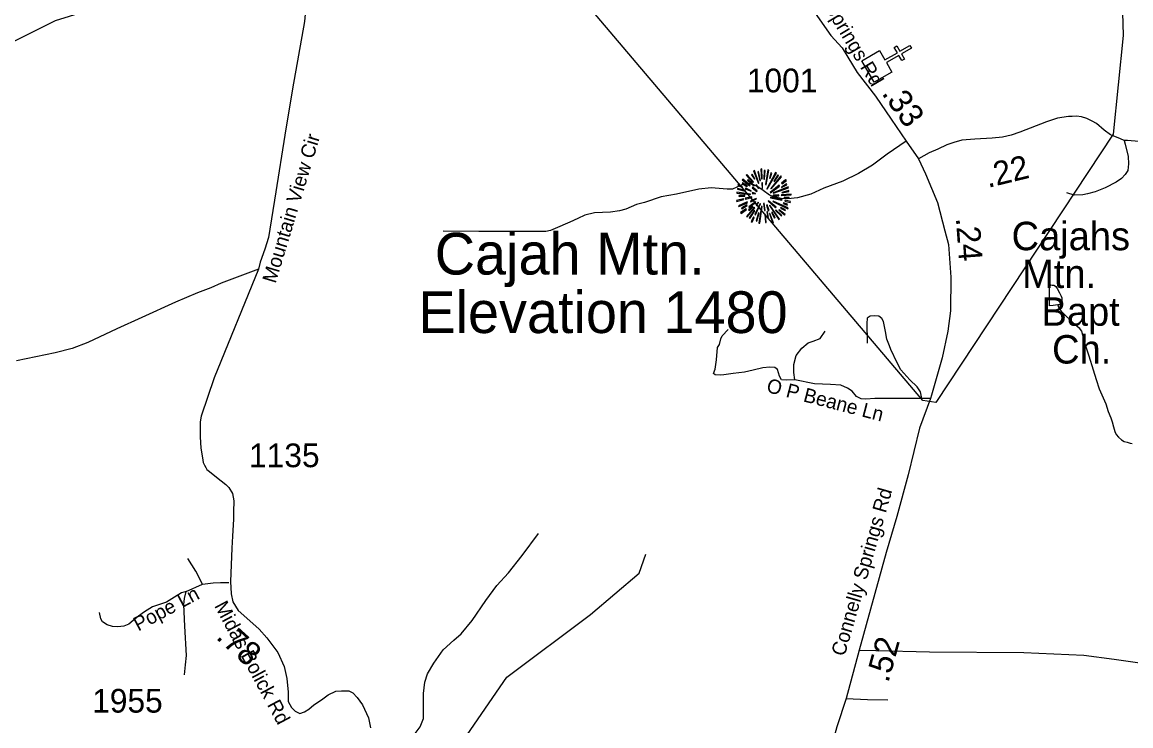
# Model space of a CAD drawing. Extents: x 1159738 to 1321356, y 736314 to 882035.
# Drawn here: x 1244144 to 1249988, y 762920 to 766631 of the extents above; entities that cross this region are included whole.
import ezdxf

# ---------------------------------------------------------------- set-up
doc = ezdxf.new("R2010")
doc.units = 0
for name, color, linetype in [('Exist Boundary Political City Limit New', 7, 'Continuous'), ('Exist Cultural Church CELL', 7, 'Continuous'), ('Exist Cultural Church Label', 7, 'Continuous'), ('Exist Geographical Mountain Summit CELL', 7, 'Continuous'), ('Exist Geographical Mountain Summit Elevation Number Label', 7, 'Continuous'), ('Exist Geographical Mountain Summit Label', 7, 'Continuous'), ('Exist Hydrographic Creek Single Shore', 7, 'Continuous'), ('Exist Hydrographic Misc Water Feature', 7, 'Continuous'), ('Exist Road Non-System Type 51', 7, 'Continuous'), ('Exist Road Non-System Type 51 Label', 7, 'Continuous'), ('Exist Road Secondary Mileage Hundredths English Label', 7, 'Continuous'), ('Exist Road Secondary Type 51 Attributed', 7, 'Continuous'), ('Exist Road Secondary Type 51 Label', 7, 'Continuous'), ('Exist Road Secondary Type 51 Number Label', 7, 'Continuous'), ('Map Preparation Boundary City Limit Buffer Line', 7, 'Continuous')]:
    doc.layers.add(name, color=color, linetype=linetype)

msp = doc.modelspace()

# ---------------------------------------------------------------- linework, layer by layer
at = {"layer": 'Exist Boundary Political City Limit New'}
msp.add_lwpolyline([(1249803.6, 771523.7), (1249948.8, 766560.5), (1249896, 766040.7), (1248961, 764624.6), (1248892.1, 764635.7), (1246253, 767750.5)], dxfattribs=at)
at = {"layer": 'Exist Cultural Church CELL'}
msp.add_lwpolyline([(1248663.1, 766480.3), (1248691.6, 766431.1), (1248757.6, 766469.2), (1248741.6, 766496.9), (1248755.4, 766504.9), (1248771.4, 766477.2), (1248823.5, 766507.2), (1248831.5, 766493.4), (1248779.4, 766463.3), (1248795.4, 766435.6), (1248781.6, 766427.6), (1248765.6, 766455.3), (1248699.7, 766417.2), (1248728.4, 766367.2), (1248636.2, 766314), (1248570.9, 766427.1)], close=True, dxfattribs=at)
at = {"layer": 'Exist Geographical Mountain Summit CELL'}
for points in [[(1248037.7, 765855.8), (1248041.8, 765803.9), (1248045, 765804.3), (1248043.6, 765856.9)], [(1247940.3, 765798.4), (1247979.9, 765767.9), (1247982.1, 765770.1), (1247944, 765802.8)], [(1247960.7, 765823.2), (1247996.6, 765785.7), (1248000, 765788.2), (1247964.7, 765827.9)], [(1247968.6, 765795.5), (1248001.4, 765766.4), (1248003.6, 765768.6), (1247971.6, 765800.6)], [(1247988.3, 765824.6), (1248003.9, 765802.8), (1248005.7, 765804.3), (1247992.3, 765828.6)], [(1247999.2, 765846.4), (1248025.3, 765779.5), (1248028.3, 765780.6), (1248004.3, 765849)], [(1248033, 765794.4), (1248035.5, 765795.2), (1248026.5, 765843.1), (1248022.1, 765842)], [(1248053.7, 765801.7), (1248057.7, 765801.7), (1248061.3, 765849), (1248055.9, 765849)], [(1248065.7, 765773.3), (1248080.6, 765850.4), (1248075.1, 765852.2), (1248062.4, 765774.1)], [(1248069, 765751.6), (1248071.9, 765749.7), (1248120.5, 765834.4), (1248115.1, 765838.1)], [(1248083.5, 765808.6), (1248086.8, 765807.5), (1248096.2, 765834.4), (1248091.5, 765836.2)], [(1248090, 765753), (1248092.2, 765750.8), (1248147.8, 765815.1), (1248143.8, 765819.9)], [(1248127.5, 765824.6), (1248106.4, 765791.2), (1248109.3, 765790), (1248131.8, 765821.4)], [(1248147.8, 765781), (1248149.7, 765778.5), (1248172.5, 765794.8), (1248168.9, 765798.4)], [(1247914.5, 765749.3), (1247955.9, 765739.9), (1247957.1, 765743.2), (1247915.6, 765754.1)], [(1247917.5, 765768.6), (1247939.9, 765759.9), (1247941, 765762.8), (1247918.9, 765773.7)], [(1247939.2, 765779.5), (1247965, 765763.2), (1247967.2, 765765.8), (1247942.1, 765783.5)], [(1247955.9, 765751.6), (1247986.5, 765739.6), (1247987.6, 765741.7), (1247958.1, 765755.6)], [(1247992.3, 765757), (1248017.4, 765738.1), (1248019.5, 765741), (1247994.8, 765760.2)], [(1248011.9, 765770.1), (1248025.7, 765753.7), (1248027.9, 765755.9), (1248015.2, 765773)], [(1248043.2, 765782.5), (1248044.6, 765753.4), (1248047.2, 765753.7), (1248047.2, 765782.8)], [(1248086.8, 765733), (1248088.6, 765730.5), (1248137.2, 765766.4), (1248134, 765770.8)], [(1248103.8, 765730.1), (1248104.9, 765727.9), (1248183.1, 765756.6), (1248181.3, 765761.3)], [(1248147.8, 765758.1), (1248175.4, 765773), (1248172.5, 765778.1), (1248146.4, 765760.6)], [(1248149.7, 765730.1), (1248186.4, 765736.7), (1248184.9, 765742.1), (1248148.2, 765732.3)], [(1247910.5, 765690.5), (1247911.9, 765685.4), (1247948, 765696), (1247945.8, 765699.2)], [(1247911.9, 765728.3), (1247983.9, 765721.4), (1247984.3, 765724.3), (1247911.9, 765733.3)], [(1247920.3, 765662.8), (1247922.9, 765658.2), (1247968.3, 765678.1), (1247966.8, 765682.9)], [(1247924, 765710.9), (1247953.7, 765712.3), (1247953.7, 765715.9), (1247922.9, 765715.9)], [(1247956.3, 765701.8), (1247957.4, 765697), (1247990.5, 765705.4), (1247989.8, 765709.1)], [(1247974.1, 765656.4), (1247977, 765652.7), (1248011.5, 765681.1), (1248009.7, 765683.6)], [(1247983.9, 765687.6), (1247986.1, 765682.9), (1248014.9, 765698.1), (1248013.8, 765701.4)], [(1247992.6, 765727.2), (1248009.7, 765725), (1248010.1, 765727.2), (1247993.4, 765731.5)], [(1248012.6, 765665.8), (1248015.9, 765662.8), (1248026.1, 765679.2), (1248024.2, 765680.7)], [(1248077, 765686.5), (1248115.5, 765651.2), (1248118, 765655.6), (1248078.8, 765688.7)], [(1248088.2, 765703.6), (1248148.9, 765691.6), (1248150, 765696), (1248089.3, 765707.2)], [(1248102, 765684), (1248180.2, 765645.8), (1248182, 765651.2), (1248103.5, 765686.9)], [(1248102.8, 765717.4), (1248102.8, 765714.5), (1248132.9, 765714.5), (1248133.6, 765719.6)], [(1248146, 765716.3), (1248198.4, 765719.6), (1248198.7, 765724.3), (1248146.4, 765719.6)], [(1248160.9, 765704.3), (1248187.4, 765702.1), (1248187.4, 765706.5), (1248161.3, 765707.5)], [(1248165, 765687.2), (1248193.2, 765679.9), (1248194, 765685.4), (1248166, 765691.6)], [(1247931.6, 765626.2), (1247934.5, 765622.2), (1247962.9, 765643.3), (1247960.3, 765646.5)], [(1247937.8, 765646.9), (1247966.8, 765663.6), (1247964.7, 765667.2), (1247935.6, 765651.9)], [(1247962.5, 765606.5), (1247965.4, 765604), (1248006.1, 765651.6), (1248003.2, 765653.8)], [(1247977.8, 765637.9), (1247997, 765656), (1247993.7, 765658.2), (1247973.4, 765641.1)], [(1248002.5, 765637.9), (1247977.4, 765598.6), (1247980.6, 765596), (1248006.5, 765635.6)], [(1248005.7, 765616.4), (1248010.1, 765614.6), (1248036.6, 765673), (1248034.1, 765673.8)], [(1248017.4, 765581.1), (1248029.3, 765624), (1248025.7, 765624.4), (1248013, 765582.1)], [(1248027.1, 765571), (1248031.9, 765569.8), (1248044.6, 765659.2), (1248041.4, 765660)], [(1248052.6, 765674.9), (1248056.6, 765637.9), (1248061, 765638.1), (1248055.9, 765675.6)], [(1248068.6, 765666.2), (1248077.3, 765636.3), (1248081.3, 765638.1), (1248070.8, 765667.2)], [(1248078.4, 765599.6), (1248073, 765629.5), (1248069.7, 765629.5), (1248074.1, 765598.6)], [(1248083.1, 765663.9), (1248133.6, 765589.1), (1248137.2, 765592), (1248085.7, 765665)], [(1248083.1, 765621.1), (1248100.6, 765571.3), (1248104.9, 765573.1), (1248086.1, 765621.8)], [(1248093.6, 765626.9), (1248109.6, 765597.4), (1248113.7, 765599.6), (1248097.4, 765628.4)], [(1248115.5, 765638.1), (1248145.6, 765609.1), (1248148.9, 765611.7), (1248117.7, 765640.7)], [(1248132.2, 765638.9), (1248162.7, 765613.1), (1248166, 765616.7), (1248134, 765641.5)], [(1248141.3, 765649.8), (1248166.4, 765636.7), (1248168.9, 765640.4), (1248143.5, 765653.8)], [(1248155.5, 765673.8), (1248176.5, 765665.8), (1248178.3, 765670.2), (1248156.9, 765677)], [(1247987.6, 765579.3), (1247992.3, 765576.4), (1248003.2, 765601.1), (1248000, 765603.3)], [(1248058.8, 765616.4), (1248062.4, 765573.9), (1248066.4, 765574.9), (1248063.1, 765616.4)]]:
    msp.add_lwpolyline(points, close=True, dxfattribs=at)
at = {"layer": 'Exist Hydrographic Creek Single Shore'}
for points in [[(1243635.3, 766297.8), (1244319.3, 766638.6), (1244689.3, 766755.9), (1244999.4, 767130.4), (1245212.3, 767326.4), (1245440.3, 767426.9), (1245900.4, 767483.3), (1246355.4, 767681), (1246622.3, 767665.7), (1247058.3, 767437.1)], [(1246490.4, 762872.6), (1246698.4, 763177), (1247140.4, 763506.3), (1247396.4, 763724.3), (1247432.4, 763825.4)]]:
    msp.add_lwpolyline(points, dxfattribs=at)
at = {"layer": 'Exist Hydrographic Misc Water Feature'}
for points in [[(1249603.1, 765139.1), (1249579.1, 765136.3), (1249559, 765134.3), (1249559.6, 765234.4), (1249559.8, 765240.9), (1249565.9, 765244.9), (1249573.9, 765243.9), (1249581.9, 765243.8), (1249585.9, 765242.1), (1249593.6, 765236.1), (1249599.4, 765225.4), (1249612.8, 765203), (1249620.3, 765184.7), (1249624.2, 765177.3), (1249623.9, 765169.1), (1249625.5, 765152.6), (1249621.3, 765145.3), (1249613.2, 765141.4), (1249603.1, 765139.1)], [(1249603.1, 765139.1), (1249606.9, 765127.6), (1249612.6, 765117.6), (1249636.1, 765092.5), (1249682.8, 765047.3), (1249716.1, 765018.7), (1249721.9, 765010.4), (1249727.7, 765000.4), (1249733.2, 764982.2), (1249746, 764933.6), (1249766.4, 764870.8), (1249790.4, 764796.4), (1249805.3, 764746.1), (1249822, 764697.4), (1249842.7, 764649.3), (1249855.9, 764617.1), (1249868.9, 764578.2), (1249882.1, 764544.3), (1249889.4, 764522), (1249896.8, 764495.6), (1249904.1, 764471.6), (1249911.9, 764456.7), (1249923.5, 764442.5), (1249939.1, 764428.3), (1249952.9, 764419.8), (1249968.8, 764415.4), (1249984.7, 764410.9), (1249994.6, 764409.1)]]:
    msp.add_lwpolyline(points, dxfattribs=at)
at = {"layer": 'Exist Road Non-System Type 51'}
for p, q in [((1249953.7, 766007.1), (1249958.5, 765987.7)), ((1248932.3, 764645.4), (1248887.5, 764645.7)), ((1245008.7, 763627.8), (1245095.4, 763666.4)), ((1248556.2, 763319.3), (1248645, 763317.1)), ((1248488.7, 763063.9), (1248601.1, 763059.4)), ((1248601.1, 763059.4), (1248706.8, 763056.1))]:
    msp.add_line(p, q, dxfattribs=at)
for points in [[(1248803.9, 766002.4), (1248704, 765934), (1248627.2, 765876.8), (1248553.3, 765833), (1248471.1, 765791.8), (1248371, 765755.9), (1248301.2, 765724), (1248232, 765704), (1248179.9, 765698.7), (1248145.7, 765701.4), (1248105.9, 765709.4), (1248084, 765718.7), (1248049.8, 765742.6), (1248022.4, 765762.5), (1247990.9, 765777.1), (1247988, 765777.3)], [(1249958.5, 765987.7), (1249974.7, 765922.3), (1249976.7, 765883.3), (1249972.6, 765847.7), (1249958, 765827.5), (1249938.7, 765806.7), (1249911.6, 765785.9), (1249852.8, 765757.7), (1249800.8, 765736.2), (1249759.2, 765725.8)], [(1247988, 765777.3), (1247963.5, 765778.5), (1247934.7, 765771.8), (1247888.1, 765750.6), (1247860.7, 765749.2), (1247777.1, 765757.2), (1247711.4, 765749.2), (1247593.6, 765724), (1247512, 765709.4), (1247424.4, 765678.8), (1247381.9, 765669.5), (1247325.7, 765644.2), (1247292.8, 765634.9), (1247246.3, 765628.3), (1247161.3, 765625.6), (1247109.9, 765612.3), (1247073, 765595.1), (1247030.5, 765575.1), (1246953.8, 765543.2), (1246929.1, 765532.6), (1246904.4, 765527.3), (1246852.4, 765527.3), (1246744.1, 765527.3), (1246698.9, 765527.3), (1246551.7, 765527.3), (1246364, 765528.6)], [(1249759.2, 765725.8), (1249735.7, 765720), (1249690, 765718.7), (1249651.2, 765730.8)], [(1248597.9, 765062.5), (1248596.4, 765049.1), (1248598.6, 764937.7)], [(1248715.6, 764924.5), (1248702, 764959.6), (1248695.3, 764999.6), (1248684.1, 765051.3), (1248675.1, 765067.1), (1248659.3, 765079.5), (1248638, 765081.7), (1248614.4, 765080.6), (1248598.6, 765069.3), (1248597.9, 765062.5)], [(1248218, 764744.2), (1248173, 764741.9), (1248146.1, 764744.2), (1248137.1, 764764.4), (1248125.8, 764798.2), (1248112.3, 764809.4), (1248085.4, 764811.7), (1248049.4, 764807.2), (1247997.7, 764795.9), (1247952.7, 764784.7), (1247892, 764777.9), (1247842.5, 764771.2), (1247824.5, 764768.9), (1247797.5, 764771.2), (1247788.5, 764777.9), (1247797.5, 764800.4), (1247804.3, 764849.9), (1247808.8, 764915.2), (1247820, 764930.9), (1247826.8, 764960.2), (1247833.5, 764975.9), (1247865, 765009.7)], [(1248218, 764744.2), (1248211.3, 764782.4), (1248211.3, 764825.2), (1248224.8, 764872.4), (1248254, 764910.7), (1248287.7, 764939.9), (1248314.7, 764948.9), (1248350.7, 764962.4), (1248377.7, 765000.7)], [(1248887.5, 764645.7), (1248879.7, 764680.6), (1248862.8, 764707.6), (1248823.5, 764743.6), (1248776.2, 764796.5), (1248757.1, 764834.7), (1248723.4, 764904.5), (1248715.6, 764924.5)], [(1248887.5, 764645.7), (1248839.8, 764645.2), (1248747.6, 764645.2), (1248638.5, 764646.3), (1248591.3, 764641.8), (1248567.7, 764644), (1248542.9, 764656.4), (1248519.3, 764684.5), (1248495.7, 764700.3), (1248459.7, 764716), (1248405.8, 764719.4), (1248321.5, 764723.9), (1248218, 764744.2)], [(1248645, 763317.1), (1248927.2, 763310.3), (1249424.1, 763305.8), (1249741.2, 763292.3), (1249900, 763272.1), (1250158.6, 763233.9), (1250320.5, 763206.9), (1250383.4, 763213.6), (1250410.4, 763247.4), (1250428.4, 763292.4), (1250423.9, 763341.9), (1250403.7, 763463.4), (1250369.9, 763600.6), (1250349.4, 763799.3), (1250324.7, 763905.1), (1250288.7, 764004.1), (1250259.5, 764071.6), (1250223.5, 764208.8), (1250198.8, 764256.1), (1250194.3, 764328.1), (1250174, 764379.9), (1250153.8, 764418.1), (1250178.5, 764447.4)], [(1246032.1, 762655), (1246048.8, 762665.4), (1246053.3, 762699.2), (1246062.3, 762744.2), (1246080.3, 762784.7), (1246116.3, 762813.9), (1246161.3, 762849.9), (1246215.2, 762879.2), (1246242.2, 762915.2), (1246260.2, 762957.9), (1246260.2, 763011.9), (1246260.2, 763090.7), (1246266.9, 763149.2), (1246280.4, 763194.2), (1246314.2, 763250.5), (1246363.6, 763320.2), (1246419.8, 763372), (1246458.1, 763405.7), (1246516.5, 763475.5), (1246588.5, 763581.2), (1246646.9, 763660), (1246707.2, 763726.2), (1246779.1, 763818.5), (1246866.8, 763933.3)], [(1245095.4, 763666.4), (1245059.6, 763735.2), (1245017, 763802.7)], [(1245095.4, 763666.4), (1245151.9, 763673.2), (1245190.4, 763676), (1245233.1, 763676)], [(1245008.7, 763627.8), (1244983.9, 763620.9), (1244948.1, 763598.9), (1244905.5, 763572.7), (1244831.1, 763546.5), (1244789.8, 763520.3), (1244758.2, 763498.3), (1244729.3, 763474.9), (1244705.9, 763455.6), (1244679.7, 763444.6), (1244649.4, 763441.8), (1244620.5, 763443.2), (1244593, 763452.8), (1244568.2, 763468), (1244558.6, 763483.1), (1244551.7, 763517.6)], [(1245000.5, 763188.4), (1245006, 763240.7), (1245010.1, 763290.3), (1245001.8, 763446), (1244996.3, 763558.9), (1245000.5, 763590.6), (1245008.7, 763627.8)]]:
    msp.add_lwpolyline(points, dxfattribs=at)
at = {"layer": 'Exist Road Secondary Type 51 Attributed'}
for points in [[(1245666.1, 768436.9), (1245626.6, 767995.8), (1245591.9, 767611), (1245570.1, 767398.4), (1245546.8, 767172.6), (1245546.8, 767102.7), (1245557.6, 767034.5), (1245580.9, 766939.5), (1245614.9, 766867.8), (1245631, 766812.3), (1245643.6, 766749.5), (1245632.8, 766634.4), (1245570.1, 766279.5), (1245528.9, 766033.9), (1245480.7, 765735.5), (1245443.1, 765495.3), (1245423.5, 765433.6), (1245398.4, 765365.5), (1245390, 765327.2)], [(1247848.4, 767337.5), (1247887.6, 767277.1), (1247936, 767205.1), (1247981, 767139.8), (1247996.5, 767121.4), (1248055, 767038.1), (1248196.7, 766850.2), (1248312.5, 766695), (1248407.8, 766559.5), (1248467.5, 766495.8), (1248495.8, 766445.7), (1248545.3, 766365.8), (1248642, 766240.9), (1248725.2, 766118.3), (1248803.9, 766002.4), (1248869.7, 765910.5)], [(1249890.8, 766032.8), (1249882, 766036.1), (1249848, 766061.6), (1249807.7, 766096.4), (1249785.2, 766108.8), (1249756.1, 766122.9), (1249727.6, 766132.1), (1249701.7, 766134.6), (1249679.5, 766133.1), (1249659.1, 766133.1), (1249601, 766124.1), (1249544.2, 766104.7), (1249403.3, 766051.3), (1249358.3, 766035.1), (1249311.2, 766023.7), (1249257.5, 766018.7), (1249166.8, 766013.3), (1249097.6, 766008.6), (1249056, 765995.8), (1249018.6, 765983.7), (1248970.8, 765961.6), (1248925.8, 765941.4), (1248869.7, 765910.5)], [(1249970.6, 766005.9), (1249953.7, 766007.1), (1249934.5, 766015), (1249913.7, 766024.4), (1249890.8, 766032.8)], [(1250031.1, 766002), (1249970.6, 766005.9)], [(1248869.7, 765910.5), (1248906.9, 765830.3), (1248969.3, 765680.1), (1249008.7, 765529.3), (1249026.7, 765458.4), (1249039.1, 765286), (1249038, 765108.2), (1249024.5, 765000.2), (1248994.1, 764860.3), (1248937.7, 764664.2)], [(1245390, 765327.2), (1245306.5, 765296.7), (1245194.1, 765254.1), (1245138.6, 765230.2), (1245069.4, 765202.3), (1244953, 765154.5), (1244774.9, 765073.4), (1244644.1, 765013.6), (1244490.6, 764941.8), (1244407.1, 764909.9), (1244318, 764886), (1244114.6, 764844.2)], [(1245390, 765327.2), (1245156.4, 764754.4), (1245088.6, 764552.4), (1245083.1, 764523.2), (1245081.8, 764483.3), (1245083.1, 764443.4), (1245085.9, 764383.6), (1245094.1, 764333.1), (1245099.1, 764308.1), (1245104.8, 764294), (1245112.6, 764281.8), (1245118.4, 764271.7), (1245132.2, 764261.4), (1245169.6, 764230.6), (1245218.1, 764192.2), (1245234.5, 764176.3), (1245253.7, 764144.4), (1245260.6, 764105.9), (1245259.2, 764048.7), (1245259.2, 764008.7), (1245253.7, 763919.8), (1245249.6, 763857.3), (1245242.1, 763680.6), (1245245.5, 763615.8), (1245254.5, 763574.1), (1245283.7, 763528), (1245344.4, 763474), (1245392.8, 763430.1), (1245433.3, 763384), (1245492.5, 763306), (1245526.2, 763231.7), (1245538.6, 763168.7), (1245546.4, 763097.8), (1245546.4, 763048.3), (1245564.4, 763015.7), (1245583.5, 762996.6), (1245608.3, 762985.3), (1245631.9, 762993.2), (1245655.5, 763006.7), (1245681.3, 763030.3), (1245722.9, 763056.2), (1245757.8, 763083.2), (1245798.3, 763102.3), (1245827.5, 763104.6), (1245865.7, 763104.6), (1245888.2, 763093.3), (1245910.7, 763069.7), (1245937.6, 763029.7), (1245969.1, 762962.1), (1245980.4, 762909.3)], [(1248937.7, 764664.2), (1248932.3, 764645.4), (1248873.8, 764488.9), (1248815.4, 764243.6), (1248754.7, 764023.1), (1248698.4, 763834.1), (1248556.2, 763319.3), (1248488.7, 763063.9), (1248438.7, 762914.9), (1248346.9, 762575.7), (1248276.7, 762330.6), (1248188.9, 762019.6)]]:
    msp.add_lwpolyline(points, dxfattribs=at)
at = {"layer": 'Map Preparation Boundary City Limit Buffer Line'}
msp.add_lwpolyline([(1249803.6, 771523.7), (1249948.8, 766560.5), (1249896, 766040.7), (1248961, 764624.6), (1248892.1, 764635.7), (1246253, 767750.5)], dxfattribs=at)

# ---------------------------------------------------------------- texts
at = {"layer": 'Exist Cultural Church Label'}
for s, p in [('Cajahs', (1249359.8, 765427.9)), (' Mtn. ', (1249359.8, 765228.7)), ('Bapt', (1249517.4, 765029.5)), (' Ch.', (1249517.4, 764830.3))]:
    msp.add_text(s, height=150, dxfattribs=at).set_placement(p)
at = {"layer": 'Exist Geographical Mountain Summit Elevation Number Label'}
msp.add_text('Elevation 1480', height=220, dxfattribs=at).set_placement((1246232.9, 764991.1))
at = {"layer": 'Exist Geographical Mountain Summit Label'}
msp.add_text('Cajah Mtn.', height=220, dxfattribs=at).set_placement((1246319.2, 765299.6))
at = {"layer": 'Exist Road Non-System Type 51 Label'}
for s, rotation, p in [('O P Beane Ln', 345.55323, (1248063.4, 764681.3)), ('Pope Ln', 28.12772, (1244756.4, 763416.7))]:
    msp.add_text(s, height=75, rotation=rotation, dxfattribs=at).set_placement(p)
at = {"layer": 'Exist Road Secondary Mileage Hundredths English Label'}
for s, rotation, p in [('.33', 305.12194, (1248672, 766255.1)), ('.22', 13.63262, (1249234.9, 765756.1)), ('.24', 274.10899, (1249066, 765597.5)), ('.78', 317.77246, (1245161.4, 763382.3)), ('.52', 74.54814, (1248710, 763143.1))]:
    msp.add_text(s, height=125, rotation=rotation, dxfattribs=at).set_placement(p)
at = {"layer": 'Exist Road Secondary Type 51 Label'}
for s, rotation, p in [('Connelly Springs Rd', 300.87212, (1248155.8, 767068.9)), ('Mountain View Cir', 73.15526, (1245480, 765249.3)), ('Connelly Springs Rd', 73.98069, (1248479.4, 763282.6)), ('Midas Bolick Rd', 298.10429, (1245155.2, 763553))]:
    msp.add_text(s, height=75, rotation=rotation, dxfattribs=at).set_placement(p)
at = {"layer": 'Exist Road Secondary Type 51 Number Label'}
for s, p in [('1001', (1247964.4, 766260.5)), ('1135', (1245340.3, 764283.6)), ('1955', (1244513.4, 762989.3))]:
    msp.add_text(s, height=125, dxfattribs=at).set_placement(p)

doc.saveas('drawing.dxf')
